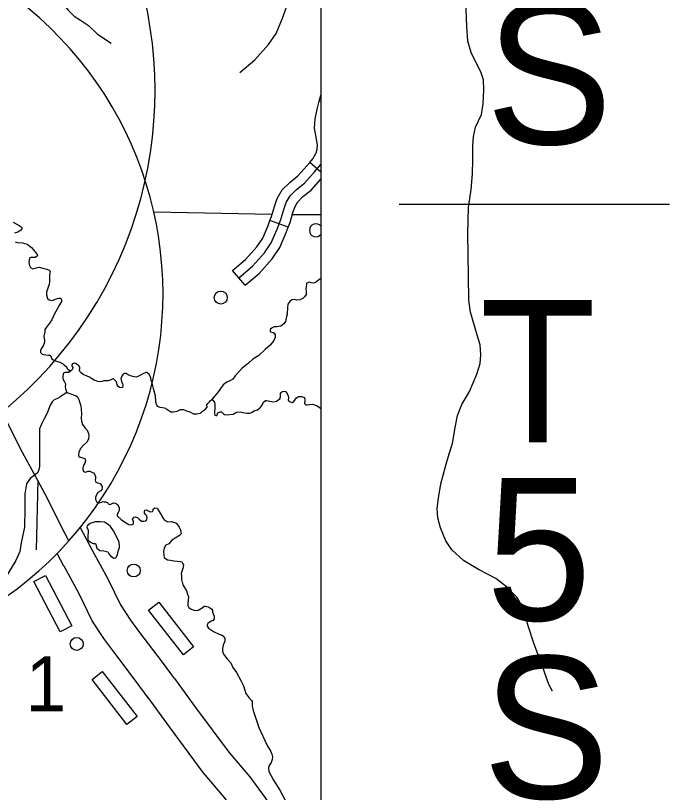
# Model space of a CAD drawing. Extents: x 22866 to 28196, y 1324810 to 1328105.
# Drawn here: x 26030.2 to 26151.2, y 1325790.8 to 1325934.5 of the extents above; entities that cross this region are included whole.
import ezdxf

# ---------------------------------------------------------------- set-up
doc = ezdxf.new("R2010")
doc.units = 0
for name, color, linetype in [('Default', 7, 'Continuous'), ('Level 10', 7, 'Continuous'), ('Level 31', 7, 'Continuous'), ('Level 32', 7, 'Continuous'), ('Level 35', 7, 'Continuous'), ('Level 4', 7, 'Continuous'), ('Level 5', 7, 'Continuous'), ('Level 56', 7, 'Continuous'), ('Level 63', 7, 'Continuous'), ('R_No Plot', 7, 'Continuous')]:
    doc.layers.add(name, color=color, linetype=linetype)

msp = doc.modelspace()

# ---------------------------------------------------------------- linework, layer by layer
at = {"layer": 'Default'}
msp.add_line((26151.16, 1325899.56), (26101.16, 1325899.56), dxfattribs=at)
at = {"layer": 'Level 10'}
for points in [[(26040.09, 1325837.37), (26039.4, 1325838.66), (26035.76, 1325845.86), (26034.32, 1325848.49), (26031.15, 1325854.38), (26028.28, 1325860.08), (26027.04, 1325862.47), (26025.46, 1325865.29)], [(26039.18, 1325832.68), (26037.92, 1325835.05), (26038.96, 1325836.13), (26040.09, 1325837.37), (26041.39, 1325838.87), (26042.18, 1325839.82)], [(26042.18, 1325839.82), (26044.48, 1325835.5)], [(26044.46, 1325835.53), (26047.29, 1325830.33), (26049.65, 1325825.55), (26051.46, 1325822.7), (26053.16, 1325820.44), (26057.32, 1325814.94), (26059.57, 1325811.94)], [(26054.77, 1325808.34), (26052.53, 1325811.33), (26048.37, 1325816.82), (26046.52, 1325819.28), (26044.41, 1325822.6), (26041.96, 1325827.57), (26039.19, 1325832.66)], [(26059.6, 1325811.9), (26063.51, 1325806.53), (26069.65, 1325798.3), (26073.52, 1325793.72), (26076.39, 1325789.87), (26078.55, 1325786.64), (26080.23, 1325783.46), (26081.71, 1325779.62), (26083.2, 1325775.59), (26086.19, 1325766.36), (26086.71, 1325764.9)], [(26083.71, 1325755.52), (26080.51, 1325764.42), (26077.53, 1325773.62), (26076.09, 1325777.5), (26074.75, 1325780.98), (26073.39, 1325783.56), (26071.49, 1325786.4), (26068.81, 1325789.98), (26064.95, 1325794.56), (26058.68, 1325802.97), (26054.74, 1325808.37)]]:
    msp.add_lwpolyline(points, dxfattribs=at)
at = {"layer": 'Level 31'}
for points in [[(26071.7, 1325923.95), (26074.49, 1325926.32), (26077.02, 1325929.12), (26078.4, 1325931.19), (26079.62, 1325934.02), (26080.35, 1325936.02)], [(26079.27, 1325896.8), (26079.82, 1325898.61), (26080.26, 1325899.92), (26080.98, 1325901.15), (26082.18, 1325902.35), (26083.66, 1325903.52), (26085.51, 1325905.58), (26086.71, 1325906.95)], [(26071.53, 1325886), (26074.03, 1325888.12), (26076.29, 1325890.62), (26077.52, 1325892.47), (26078.62, 1325895.01), (26079.27, 1325896.8)]]:
    msp.add_lwpolyline(points, dxfattribs=at)
at = {"layer": 'Level 32'}
for p, q in [((26086.71, 1325918.57), (26086.4, 1325918.66)), ((26086.71, 1325905.53), (26084.65, 1325907.33)), ((26080.66, 1325895.36), (26077.28, 1325896.6)), ((26072.69, 1325884.62), (26070.36, 1325887.37))]:
    msp.add_line(p, q, dxfattribs=at)
for points in [[(26114.08, 1325881.84), (26114, 1325886.29), (26113.85, 1325894.14), (26113.97, 1325898.97), (26114.5, 1325902.35), (26114.73, 1325905.23), (26114.77, 1325907.83), (26114.77, 1325910.32), (26114.89, 1325912.12), (26115.27, 1325913.85), (26116.38, 1325916.19), (26116.69, 1325918.19), (26116.84, 1325920.76), (26116.76, 1325922.59), (26116.26, 1325924.09), (26115.35, 1325925.85), (26114.46, 1325927.65), (26113.85, 1325929.72), (26113.7, 1325932.48), (26113.55, 1325935.62), (26113.34, 1325938.21)], [(26084.65, 1325907.33), (26085.23, 1325908), (26085.8, 1325909.12), (26086.03, 1325909.79), (26086.09, 1325910.59), (26085.9, 1325911.62), (26085.51, 1325913.67), (26085.63, 1325915.4), (26086.05, 1325917.4), (26086.4, 1325918.66)], [(26086.4, 1325918.66), (26086.71, 1325919.76)], [(26077.28, 1325896.6), (26077.56, 1325897.36), (26078.1, 1325899.16), (26078.62, 1325900.67), (26079.55, 1325902.26), (26080.98, 1325903.7), (26082.42, 1325904.84), (26084.16, 1325906.77), (26084.65, 1325907.33)], [(26080.66, 1325895.36), (26080.98, 1325896.23), (26081.53, 1325898.06), (26081.91, 1325899.17), (26082.42, 1325900.04), (26083.38, 1325901.01), (26084.89, 1325902.2), (26086.71, 1325904.23)], [(26070.36, 1325887.37), (26072.77, 1325889.41), (26074.86, 1325891.73), (26075.93, 1325893.34), (26076.95, 1325895.68), (26077.28, 1325896.6)], [(26072.69, 1325884.62), (26075.28, 1325886.82), (26077.71, 1325889.51), (26079.11, 1325891.61), (26080.29, 1325894.35), (26080.66, 1325895.36)], [(26129.54, 1325809.57), (26128.86, 1325810.82), (26127.62, 1325814.29), (26126.05, 1325818.44), (26125.01, 1325821.65), (26124.08, 1325824.97), (26122.92, 1325826.98), (26121.03, 1325828.87), (26119.06, 1325830.38), (26115.86, 1325832.04), (26113.04, 1325833.72), (26110.88, 1325835.69), (26109.83, 1325837.35), (26108.79, 1325839.79), (26108.33, 1325841.64), (26108.21, 1325843.34), (26108.44, 1325845.23), (26108.87, 1325847.9), (26109.72, 1325851.11), (26110.41, 1325853.43), (26110.91, 1325854.99), (26111.11, 1325855.69), (26111.53, 1325858.35), (26111.96, 1325860.52), (26112.73, 1325862.57), (26114.16, 1325864.98), (26115.55, 1325868.18), (26116.16, 1325870.16), (26116.28, 1325871.78), (26116.13, 1325873.59), (26115.66, 1325875.22), (26115.08, 1325877.11), (26114.35, 1325879.66), (26114.08, 1325881.84)], [(26034.32, 1325848.49), (26034.04, 1325835.69)]]:
    msp.add_lwpolyline(points, dxfattribs=at)
at = {"layer": 'Level 35'}
for points in [[(26031.18, 1325938.04), (26031.8, 1325937.43), (26032.85, 1325937.37), (26034.1, 1325937.53), (26035.2, 1325937.79), (26035.78, 1325937.84), (26036.72, 1325937.79), (26037.61, 1325937.74), (26038.18, 1325937.32), (26038.86, 1325936.85), (26039.96, 1325935.49), (26041.06, 1325934.39), (26042.26, 1325933.66), (26043.72, 1325932.66), (26045.4, 1325931.04), (26047.91, 1325929.37)], [(26029.8, 1325896.31), (26030.88, 1325895.66), (26031.24, 1325895.42), (26031.37, 1325895.27), (26031.37, 1325895.06), (26031.19, 1325894.8), (26030.64, 1325894.45), (26030.01, 1325894.22)], [(26030.12, 1325892.65), (26030.61, 1325892.52), (26031.53, 1325892.47), (26032.34, 1325892.23), (26033.15, 1325891.63), (26033.86, 1325890.79), (26034.22, 1325890.29), (26034.25, 1325890.03), (26033.83, 1325889.77), (26033.07, 1325889.74), (26032.86, 1325889.71), (26032.75, 1325889.34), (26032.7, 1325888.85), (26032.8, 1325888.25), (26032.96, 1325887.9), (26033.41, 1325887.64), (26034.29, 1325887.93), (26034.61, 1325887.96), (26035.26, 1325887.77), (26035.99, 1325887.62), (26036.44, 1325887.43), (26036.62, 1325887.2), (26036.57, 1325886.88), (26036.52, 1325886.54), (26036.49, 1325885.94), (26036.49, 1325885.31), (26036.44, 1325884.79), (26036.18, 1325884.06), (26035.94, 1325883.33)], [(26086.71, 1325885.9), (26086.49, 1325885.74), (26085.7, 1325885.11)], [(26085.7, 1325885.11), (26085.29, 1325885.03), (26084.9, 1325885.08), (26084.61, 1325885.16), (26084.33, 1325885.11), (26084.04, 1325884.98), (26084.01, 1325884.79), (26083.91, 1325884.03), (26083.96, 1325883.43), (26083.96, 1325882.91), (26083.67, 1325882.46), (26083.36, 1325882.18), (26082.78, 1325881.91), (26082.23, 1325881.89), (26081.79, 1325881.99), (26081.29, 1325881.91), (26080.93, 1325881.6), (26080.56, 1325881.13), (26080.54, 1325880.53), (26080.46, 1325879.27), (26080.33, 1325878.83)], [(26035.94, 1325883.33), (26035.94, 1325882.85), (26036.1, 1325882.2), (26036.46, 1325881.91), (26037.04, 1325881.83), (26037.56, 1325882.04), (26038.24, 1325882.23), (26038.53, 1325882.23), (26038.66, 1325882.12), (26038.74, 1325881.89), (26038.69, 1325881.6), (26038.35, 1325881), (26037.3, 1325879.09), (26036.96, 1325878.22), (26036.52, 1325877.61), (26035.92, 1325876.88), (26035.65, 1325876.41), (26035.63, 1325876.02), (26035.47, 1325875.18), (26035.6, 1325874.42), (26035.5, 1325873.84), (26035.31, 1325873.4), (26034.97, 1325872.88), (26034.84, 1325872.54), (26034.84, 1325872.2), (26035.13, 1325871.86), (26035.81, 1325871.78), (26036.33, 1325871.7), (26036.57, 1325871.67), (26036.82, 1325871.44)], [(26080.33, 1325878.83), (26080.12, 1325877.89), (26079.83, 1325877.49), (26079.31, 1325877.05), (26078.55, 1325876.94), (26078.08, 1325876.92), (26077.69, 1325876.73), (26077.33, 1325876.45), (26077.3, 1325876.11), (26077.35, 1325875.98), (26077.85, 1325875.87), (26078.06, 1325875.77), (26078.21, 1325875.45), (26078.21, 1325874.93)], [(26078.21, 1325874.93), (26078, 1325874.39), (26077.3, 1325873.55), (26076.38, 1325872.72), (26075.23, 1325871.62), (26074.11, 1325870.94), (26073.3, 1325870.23), (26072.07, 1325869.21), (26070.84, 1325867.85), (26070.42, 1325867.27), (26069.95, 1325866.99), (26069.3, 1325866.7), (26068.62, 1325866.2), (26068.1, 1325865.52), (26067.73, 1325865), (26067.13, 1325864.21), (26066.48, 1325863.46)], [(26058.04, 1325861.84), (26057.42, 1325861.94), (26056.95, 1325862.02), (26056.56, 1325862.18), (26056.32, 1325862.47), (26056.16, 1325863.02), (26056.11, 1325864.19), (26055.77, 1325865.29), (26055.61, 1325866.03), (26055.48, 1325866.55), (26055.33, 1325866.99), (26055.22, 1325867.54), (26054.91, 1325868.09), (26054.52, 1325868.46), (26054.31, 1325868.49), (26053.76, 1325868.25), (26053.31, 1325868.01), (26052.82, 1325867.73), (26052.5, 1325867.62), (26052.19, 1325867.67), (26051.93, 1325867.73), (26051.48, 1325867.86), (26051.07, 1325868.07), (26050.65, 1325868.3), (26050.36, 1325868.33), (26050.13, 1325868.15), (26049.86, 1325867.83), (26049.71, 1325867.36), (26049.84, 1325866.81), (26050.02, 1325866.42), (26050.05, 1325866.13), (26050, 1325865.69), (26049.76, 1325865.63), (26049.42, 1325865.71), (26049.18, 1325865.92), (26049, 1325866.21), (26048.87, 1325866.76), (26048.58, 1325867.1), (26048.32, 1325867.33), (26048.27, 1325867.33), (26048.11, 1325867.26), (26047.75, 1325867.05), (26047.36, 1325866.92), (26047.02, 1325866.92), (26046.57, 1325866.94), (26046.18, 1325866.81), (26045.87, 1325866.76), (26045.42, 1325866.81), (26044.74, 1325867.07), (26044.27, 1325867.41), (26043.88, 1325867.62), (26042.75, 1325868.12), (26042.36, 1325868.41), (26042.1, 1325868.67), (26042.1, 1325868.67), (26042.05, 1325868.85), (26042.08, 1325869.27), (26042.08, 1325869.48), (26041.92, 1325869.74), (26041.6, 1325869.98), (26041.32, 1325870.16), (26041.11, 1325870.19), (26040.9, 1325870.16), (26040.74, 1325870.08), (26040.66, 1325869.92), (26040.64, 1325869.74), (26040.72, 1325869.58), (26040.82, 1325869.4), (26040.77, 1325869.11), (26040.72, 1325869.03), (26040.64, 1325868.9), (26040.43, 1325868.77), (26040.25, 1325868.8), (26039.96, 1325868.98), (26039.7, 1325869.43), (26039.23, 1325869.85), (26038.94, 1325870.08), (26038.49, 1325870.32), (26037.87, 1325870.53), (26037.34, 1325870.66), (26037.08, 1325870.87), (26036.9, 1325871.1), (26036.82, 1325871.44)], [(26040.43, 1325868.77), (26040.07, 1325868.46), (26039.68, 1325868.49), (26039.36, 1325868.51), (26039.07, 1325868.38), (26039, 1325868.17), (26038.97, 1325867.75), (26038.94, 1325867.33), (26039.26, 1325866.76), (26039.47, 1325866.37), (26039.41, 1325865.76), (26039.49, 1325865.29), (26039.68, 1325864.8), (26040.28, 1325864.61), (26040.9, 1325864.38), (26041.43, 1325864.19), (26041.69, 1325863.96), (26041.95, 1325863.51), (26042.13, 1325862.91), (26042.24, 1325862.49), (26042.29, 1325862.37)], [(26039.68, 1325864.8), (26039.02, 1325864.36), (26038.39, 1325863.94), (26037.95, 1325863.71), (26037.38, 1325863.42), (26036.98, 1325863.08), (26036.64, 1325862.43), (26036.15, 1325861.14), (26035.81, 1325860.49), (26035.49, 1325859.91), (26035.02, 1325858.92), (26034.68, 1325858.06), (26034.68, 1325856.7), (26034.68, 1325854.89), (26034.68, 1325852.96), (26034.63, 1325851.12), (26034.55, 1325850.57), (26034.37, 1325850), (26033.82, 1325849.58), (26032.93, 1325848.9)], [(26076.02, 1325862.94), (26076.45, 1325863.3), (26076.63, 1325863.32), (26077.26, 1325863.17), (26077.91, 1325863.09), (26078.49, 1325863.17), (26079.11, 1325863.64), (26079.22, 1325863.98), (26079.22, 1325864.34), (26079.25, 1325864.76), (26079.59, 1325864.97), (26079.85, 1325865.02), (26080.13, 1325864.97), (26080.47, 1325864.58), (26080.66, 1325864.13), (26080.71, 1325863.85), (26080.66, 1325863.38), (26080.81, 1325863.11), (26081.36, 1325862.93), (26081.7, 1325863.14), (26082.17, 1325863.82), (26082.57, 1325864.06), (26083.09, 1325864.08), (26083.66, 1325863.85), (26083.74, 1325863.32), (26083.66, 1325862.77), (26083.92, 1325862.54), (26084.21, 1325862.49), (26084.58, 1325862.57), (26085.15, 1325862.62), (26085.99, 1325862.33), (26086.64, 1325861.91), (26086.71, 1325861.92)], [(26042.29, 1325862.37), (26042.42, 1325860.9), (26042.37, 1325860.06), (26042.39, 1325859.51), (26042.63, 1325858.89), (26043.07, 1325858.21), (26043.47, 1325857.81), (26043.73, 1325857.24), (26043.75, 1325856.72), (26043.73, 1325856.22), (26043.44, 1325855.67), (26042.76, 1325855.07), (26042.32, 1325854.52), (26042.05, 1325854.07), (26041.95, 1325853.76), (26041.87, 1325853.18), (26041.9, 1325852.89), (26042.24, 1325852.81), (26042.6, 1325852.73), (26042.84, 1325852.68), (26043.1, 1325852.55), (26043.13, 1325852.18), (26043.02, 1325851.73), (26042.86, 1325851.39), (26042.66, 1325850.87), (26042.68, 1325850.53)], [(26058.04, 1325861.84), (26058.96, 1325861.21), (26059.45, 1325861.24), (26060.13, 1325861.37), (26060.71, 1325861.63), (26061.31, 1325861.63), (26061.83, 1325861.42), (26062.43, 1325861.21), (26063.16, 1325860.85), (26063.69, 1325860.85), (26064.42, 1325861), (26064.78, 1325861.37), (26065.36, 1325861.71), (26065.67, 1325862.1), (26065.62, 1325862.49), (26065.78, 1325862.78), (26066.06, 1325863.07), (26066.3, 1325863.33), (26066.48, 1325863.46), (26066.72, 1325863.36), (26067.03, 1325863.02), (26067.08, 1325862.63), (26067.06, 1325861.81), (26067.03, 1325861.29), (26067.03, 1325860.82), (26067.08, 1325860.58), (26067.24, 1325860.51), (26067.45, 1325860.53), (26067.58, 1325860.87), (26067.63, 1325861.03), (26068.05, 1325861.21), (26068.31, 1325861.21), (26068.65, 1325860.87), (26068.86, 1325860.72), (26069.36, 1325860.66), (26069.78, 1325860.74), (26070.48, 1325860.77), (26071.08, 1325861.13), (26071.76, 1325861.19), (26072.23, 1325861.11), (26073.02, 1325861), (26073.54, 1325861), (26073.85, 1325861.08), (26074.38, 1325861.4), (26074.98, 1325861.6), (26075.42, 1325861.94), (26075.63, 1325862.18), (26075.87, 1325862.55), (26076.02, 1325862.94)], [(26042.68, 1325850.53), (26042.81, 1325850.16), (26043.15, 1325850.06), (26043.65, 1325850.22), (26043.96, 1325850.24), (26044.35, 1325850.09), (26044.62, 1325849.93), (26044.82, 1325849.67), (26044.98, 1325849.25), (26044.98, 1325848.8), (26044.93, 1325848.67), (26044.98, 1325848.28), (26045.4, 1325848.07), (26045.84, 1325847.94), (26046.05, 1325847.65), (26046.24, 1325847.44), (26046.26, 1325847.21), (26046.18, 1325846.87), (26046, 1325846.61), (26045.45, 1325846.29), (26045.11, 1325845.72), (26045.03, 1325845.38), (26045.03, 1325844.98), (26045.24, 1325844.51), (26045.66, 1325844.42), (26046.11, 1325844.49), (26046.45, 1325844.62), (26046.54, 1325844.6), (26046.92, 1325844.59), (26047.2, 1325844.46), (26047.34, 1325844.22)], [(26032.93, 1325848.9), (26032.26, 1325847.93), (26031.95, 1325846.04), (26031.95, 1325843.32), (26031.9, 1325839.92), (26031.27, 1325836.99), (26031.01, 1325835.37), (26030.28, 1325833.75), (26028.34, 1325830.61), (26026.09, 1325827.68), (26024.73, 1325825.79), (26023.53, 1325824.43), (26022.17, 1325823.54), (26021.44, 1325823.54), (26020.66, 1325823.6), (26020.24, 1325823.65), (26019.25, 1325823.39), (26018.36, 1325823.07), (26017.26, 1325822.5), (26016.16, 1325820.77)], [(26047.34, 1325844.22), (26047.72, 1325844.1), (26048.32, 1325844.39), (26048.71, 1325844.36), (26049.05, 1325844.1), (26049.37, 1325843.53), (26049.37, 1325842.98), (26049.21, 1325842.59), (26049.03, 1325842.27), (26049.03, 1325841.96), (26049.76, 1325841.28), (26050.54, 1325840.78), (26051.2, 1325840.36), (26051.59, 1325840.34), (26051.95, 1325840.44), (26052.03, 1325840.62), (26052.01, 1325840.94), (26051.85, 1325841.38), (26052.14, 1325841.72), (26052.4, 1325841.8), (26052.77, 1325841.67), (26053.11, 1325841.38), (26053.52, 1325841.02), (26053.97, 1325841.02), (26054.28, 1325841.09), (26054.44, 1325841.17), (26054.52, 1325841.36), (26054.56, 1325841.59)], [(26054.56, 1325841.59), (26054.51, 1325841.99), (26054.25, 1325842.25), (26054.1, 1325842.46), (26054.07, 1325842.62), (26054.07, 1325842.75), (26054.15, 1325843.01), (26054.38, 1325843.09), (26054.64, 1325842.99), (26055.14, 1325842.72), (26055.56, 1325842.78), (26055.66, 1325843.04), (26055.66, 1325843.19), (26055.95, 1325843.46), (26056.32, 1325843.4), (26056.5, 1325843.27), (26056.79, 1325842.78), (26057.15, 1325842.2), (26057.22, 1325842.06)], [(26048.32, 1325839.23), (26047.8, 1325839.99), (26047.38, 1325840.4), (26046.7, 1325840.8), (26045.92, 1325840.9), (26044.95, 1325840.9), (26044.04, 1325840.59), (26043.44, 1325840.14), (26043.38, 1325839.91), (26043.62, 1325839.36), (26043.67, 1325838.99), (26043.59, 1325838.29), (26043.59, 1325837.58), (26044.06, 1325837.13), (26044.56, 1325836.87), (26044.98, 1325836.85), (26045.08, 1325836.66), (26045.24, 1325835.98)], [(26057.22, 1325842.06), (26057.6, 1325841.44), (26057.78, 1325841.18), (26058.41, 1325840.89), (26058.98, 1325840.92), (26059.66, 1325840.76), (26059.92, 1325840.66), (26060.16, 1325840.32), (26060.5, 1325839.87), (26060.73, 1325839.37), (26060.79, 1325838.9), (26060.82, 1325838.67)], [(26045.24, 1325835.98), (26045.81, 1325835.56), (26046.55, 1325835.54), (26047.28, 1325835.33), (26047.46, 1325834.96), (26047.78, 1325834.57), (26048.4, 1325834.15), (26048.74, 1325834.23), (26049.06, 1325834.75), (26049.19, 1325835.43), (26049.42, 1325836.11), (26049.42, 1325836.35), (26049.4, 1325837.08), (26049.24, 1325837.45), (26048.32, 1325839.23)], [(26060.82, 1325838.67), (26060.53, 1325838.33), (26059.72, 1325837.86), (26059.17, 1325837.52), (26058.83, 1325837.12), (26058.59, 1325836.84), (26058.04, 1325836.58), (26057.68, 1325836.03), (26057.6, 1325835.37), (26057.62, 1325834.67), (26057.7, 1325834.3), (26058.3, 1325833.88), (26058.88, 1325833.8), (26059.48, 1325833.67), (26060.71, 1325833.57), (26060.97, 1325833.46), (26061.18, 1325833.12), (26061.28, 1325832.91), (26061.15, 1325832.28), (26060.87, 1325831.34), (26060.89, 1325830.87), (26060.89, 1325830.24), (26061.18, 1325829.22), (26061.86, 1325828.13), (26062.04, 1325827.52), (26062.2, 1325827.02), (26062.15, 1325826.42), (26062.09, 1325825.84), (26062.09, 1325825.4), (26062.25, 1325825.01), (26062.72, 1325824.72), (26063.43, 1325824.51), (26064, 1325824.56), (26064.71, 1325824.98), (26065.1, 1325825.27), (26065.36, 1325825.27), (26065.83, 1325825.19), (26066.12, 1325825.03), (26066.51, 1325824.74), (26066.62, 1325824.54), (26066.64, 1325824.2), (26066.75, 1325823.86), (26066.98, 1325823.44), (26066.98, 1325822.94), (26066.75, 1325822.63), (26066.41, 1325822.52), (26065.81, 1325822.1), (26065.67, 1325821.84), (26065.65, 1325821.61), (26065.88, 1325821.24), (26066.85, 1325820.59), (26067.87, 1325820.11), (26068.42, 1325819.9), (26068.81, 1325819.64), (26068.92, 1325819.33), (26068.92, 1325818.81), (26068.6, 1325818.1), (26068.47, 1325817.47), (26068.52, 1325816.97), (26068.68, 1325816.4), (26069.28, 1325815.61), (26070.01, 1325814.78), (26070.38, 1325813.97), (26071.06, 1325813.02), (26071.89, 1325811.55), (26072.36, 1325810.55), (26072.83, 1325809.14), (26073.38, 1325808.38), (26073.88, 1325807.86), (26074.01, 1325807.67), (26074.01, 1325807.23), (26073.98, 1325806.78), (26074.16, 1325805.97), (26074.56, 1325804.87), (26075.21, 1325802.86), (26076.78, 1325799.55)], [(26076.78, 1325799.55), (26077.43, 1325798.42), (26077.59, 1325797.93), (26077.74, 1325797.4), (26077.66, 1325796.96), (26077.48, 1325796.36), (26077.14, 1325795.83), (26077.01, 1325795.39), (26077.06, 1325794.73), (26077.95, 1325793.11), (26079.08, 1325791.26), (26080.07, 1325789.42), (26081.27, 1325787.49), (26082.97, 1325785.79), (26083.57, 1325785.05), (26083.64, 1325784.92)]]:
    msp.add_lwpolyline(points, dxfattribs=at)
at = {"layer": 'Level 4'}
for points in [[(26077.66, 1325897.71), (26055.8, 1325898.12)], [(26086.71, 1325897.66), (26081.4, 1325897.67)]]:
    msp.add_lwpolyline(points, dxfattribs=at)
at = {"layer": 'Level 56'}
for points in [[(26033.61, 1325829.83), (26035.73, 1325830.95), (26040.63, 1325821.66), (26038.5, 1325820.54)], [(26054.79, 1325824.55), (26056.69, 1325826.03), (26063.15, 1325817.75), (26061.26, 1325816.28)], [(26044.36, 1325811.72), (26046.26, 1325813.19), (26052.69, 1325804.89), (26050.79, 1325803.42)]]:
    msp.add_lwpolyline(points, close=True, dxfattribs=at)
for centre in [(26068.18, 1325882.34), (26052.08, 1325831.88), (26041.53, 1325818.3)]:
    msp.add_circle(centre, 1.2, dxfattribs=at)
msp.add_arc((26085.76, 1325894.78), 1.2, 37.1703, 322.8297, dxfattribs=at)
at = {"layer": 'Level 63'}
for centre, radius in [((25979.55, 1325920.59), 76.48), ((25989.03, 1325882.98), 68.46)]:
    msp.add_arc(centre, radius, 193.5839, 113.7904, dxfattribs=at)
at = {"layer": 'R_No Plot'}
msp.add_lwpolyline([(24815.02, 1326581.62), (26086.71, 1326581.62), (26086.71, 1325755.52), (24815.02, 1325755.52)], close=True, dxfattribs=at)
msp.add_lwpolyline([(24815.02, 1326581.62), (26086.71, 1326581.62), (26086.71, 1325755.52), (24815.02, 1325755.52)], close=True, dxfattribs=at)

# ---------------------------------------------------------------- texts
at = {"layer": 'Default'}
for s, p in [('S', (26117.17, 1325910.71)), ('T', (26116.08, 1325855.59)), ('5', (26117.22, 1325822.66)), ('S', (26116.6, 1325789.73))]:
    msp.add_text(s, height=26.3, dxfattribs=at).set_placement(p)
at = {"layer": 'Level 5'}
msp.add_text('1', height=10.14, dxfattribs=at).set_placement((26032.06, 1325805.86))

doc.saveas('drawing.dxf')
